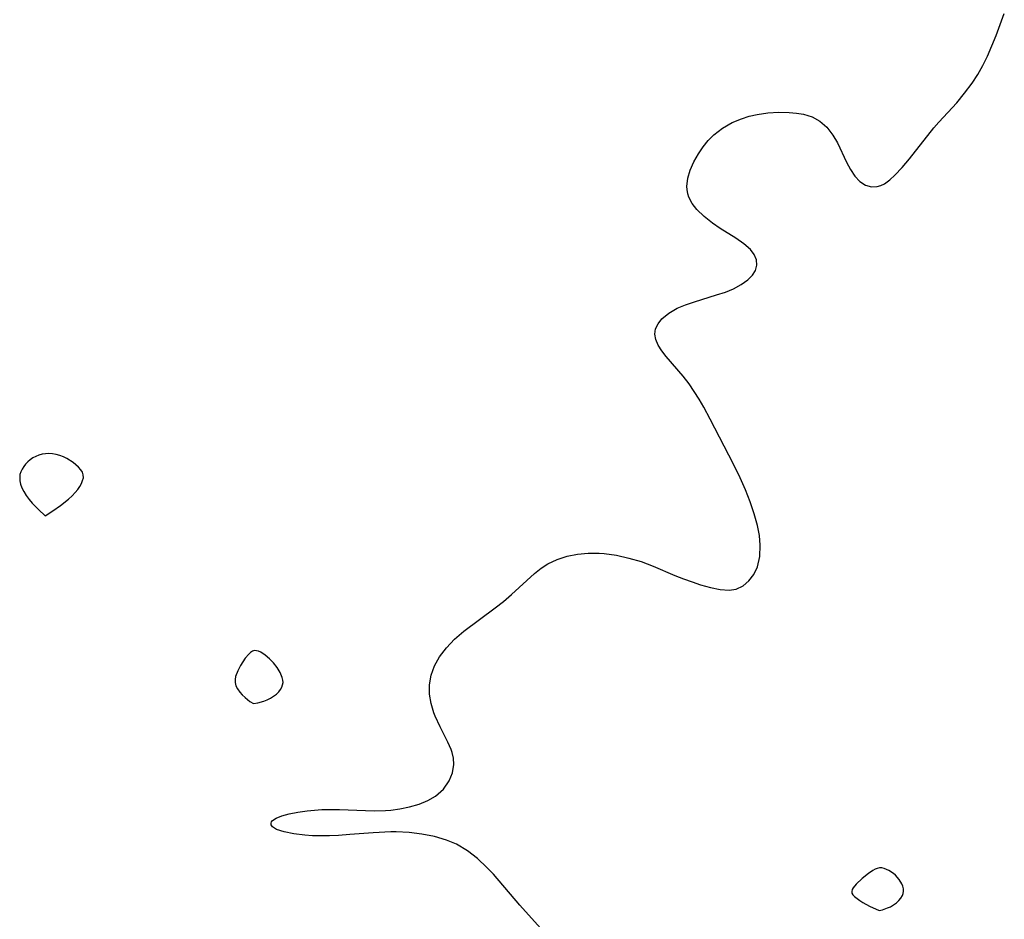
# Model space of a CAD drawing. Header units: metres. Extents: x 1073367 to 1082519, y 1569854 to 1574957.
# Tile 362 of 656: x 1075905 to 1076047, y 1573980 to 1574109. Entities that reach past the tile are written whole.
import ezdxf

# ---------------------------------------------------------------- set-up
doc = ezdxf.new("R2010")
doc.units = ezdxf.units.M
doc.layers.add('CGG_CurvaNivelLidar_v1', color=253, linetype='Continuous', lineweight=30)

msp = doc.modelspace()

# ---------------------------------------------------------------- linework, layer by layer
at = {"layer": 'CGG_CurvaNivelLidar_v1'}
for p, q in [((1076045.3388, 1574106.7023, 67), (1076046.5188, 1574109.8637, 67)), ((1076044.743, 1574105.212, 67), (1076045.3388, 1574106.7023, 67)), ((1076044.1, 1574103.7487, 67), (1076044.743, 1574105.212, 67)), ((1076043.4265, 1574102.406, 67), (1076044.1, 1574103.7487, 67)), ((1076042.6862, 1574101.1065, 67), (1076043.4265, 1574102.406, 67)), ((1076041.8804, 1574099.8565, 67), (1076042.6862, 1574101.1065, 67)), ((1076040.8148, 1574098.4089, 67), (1076041.8804, 1574099.8565, 67)), ((1076039.6825, 1574097.0385, 67), (1076040.8148, 1574098.4089, 67)), ((1076037.1, 1574094.2362, 67), (1076039.6825, 1574097.0385, 67)), ((1076007.3721, 1574094.1839, 67), (1076008.7056, 1574094.7391, 67)), ((1076008.7056, 1574094.7391, 67), (1076009.8224, 1574095.0871, 67)), ((1076009.8224, 1574095.0871, 67), (1076010.9648, 1574095.3495, 67)), ((1076010.9648, 1574095.3495, 67), (1076012.517, 1574095.5715, 67)), ((1076012.517, 1574095.5715, 67), (1076014.0637, 1574095.663, 67)), ((1076014.0637, 1574095.663, 67), (1076015.5749, 1574095.6394, 67)), ((1076015.5749, 1574095.6394, 67), (1076016.6156, 1574095.5521, 67)), ((1076016.6156, 1574095.5521, 67), (1076017.6136, 1574095.386, 67)), ((1076017.6136, 1574095.386, 67), (1076018.8642, 1574095.0012, 67)), ((1076018.8642, 1574095.0012, 67), (1076019.9827, 1574094.4013, 67)), ((1076004.7305, 1574092.434, 67), (1076005.9783, 1574093.3954, 67)), ((1076005.9783, 1574093.3954, 67), (1076007.3721, 1574094.1839, 67)), ((1076019.9827, 1574094.4013, 67), (1076021.0013, 1574093.4997, 67)), ((1076021.0013, 1574093.4997, 67), (1076021.8492, 1574092.3916, 67)), ((1076032.8654, 1574088.988, 67), (1076036.3915, 1574093.4177, 67)), ((1076036.3915, 1574093.4177, 67), (1076037.1, 1574094.2362, 67)), ((1076003.9023, 1574091.5913, 67), (1076004.7305, 1574092.434, 67)), ((1076021.8492, 1574092.3916, 67), (1076022.5024, 1574091.2586, 67)), ((1076002.5209, 1574089.7101, 67), (1076003.1696, 1574090.6746, 67)), ((1076003.1696, 1574090.6746, 67), (1076003.9023, 1574091.5913, 67)), ((1076022.5024, 1574091.2586, 67), (1076023.8165, 1574088.4852, 67)), ((1076001.8577, 1574088.5373, 67), (1076002.5209, 1574089.7101, 67)), ((1076031.8224, 1574087.7275, 67), (1076032.8654, 1574088.988, 67)), ((1076001.3303, 1574087.3505, 67), (1076001.8577, 1574088.5373, 67)), ((1076023.8165, 1574088.4852, 67), (1076024.3817, 1574087.4158, 67)), ((1076030.7838, 1574086.6073, 67), (1076031.8224, 1574087.7275, 67)), ((1076000.8435, 1574085.007, 67), (1076000.9762, 1574086.1679, 67)), ((1076000.9762, 1574086.1679, 67), (1076001.3303, 1574087.3505, 67)), ((1076024.3817, 1574087.4158, 67), (1076025.0113, 1574086.4694, 67)), ((1076025.0113, 1574086.4694, 67), (1076025.7272, 1574085.7067, 67)), ((1076030.0249, 1574085.925, 67), (1076030.7838, 1574086.6073, 67)), ((1076000.8664, 1574084.5452, 67), (1076000.8435, 1574085.007, 67)), ((1076025.7272, 1574085.7067, 67), (1076026.5394, 1574085.1894, 67)), ((1076026.5394, 1574085.1894, 67), (1076027.4204, 1574084.948, 67)), ((1076027.4204, 1574084.948, 67), (1076028.2219, 1574084.9872, 67)), ((1076028.2219, 1574084.9872, 67), (1076028.7617, 1574085.1487, 67)), ((1076028.7617, 1574085.1487, 67), (1076029.257, 1574085.3916, 67)), ((1076029.257, 1574085.3916, 67), (1076030.0249, 1574085.925, 67)), ((1076000.9838, 1574083.9155, 67), (1076000.8664, 1574084.5452, 67)), ((1076001.1461, 1574083.4379, 67), (1076000.9838, 1574083.9155, 67)), ((1076001.623, 1574082.5445, 67), (1076001.1461, 1574083.4379, 67)), ((1076002.2725, 1574081.7008, 67), (1076001.623, 1574082.5445, 67)), ((1076003.3249, 1574080.6573, 67), (1076002.2725, 1574081.7008, 67)), ((1076004.5326, 1574079.6951, 67), (1076003.3249, 1574080.6573, 67)), ((1076005.6476, 1574078.9333, 67), (1076004.5326, 1574079.6951, 67)), ((1076007.8818, 1574077.5314, 67), (1076005.6476, 1574078.9333, 67)), ((1076009.0413, 1574076.7472, 67), (1076007.8818, 1574077.5314, 67)), ((1076009.9945, 1574075.9163, 67), (1076009.0413, 1574076.7472, 67)), ((1076010.5369, 1574075.1954, 67), (1076009.9945, 1574075.9163, 67)), ((1076010.8578, 1574074.4354, 67), (1076010.5369, 1574075.1954, 67)), ((1076010.714, 1574072.9255, 67), (1076010.9232, 1574073.6647, 67)), ((1076010.9232, 1574073.6647, 67), (1076010.8578, 1574074.4354, 67)), ((1076009.6167, 1574071.5568, 67), (1076010.2657, 1574072.2177, 67)), ((1076010.2657, 1574072.2177, 67), (1076010.714, 1574072.9255, 67)), ((1076007.562, 1574070.2899, 67), (1076008.6746, 1574070.8795, 67)), ((1076008.6746, 1574070.8795, 67), (1076009.6167, 1574071.5568, 67)), ((1076001.9238, 1574068.4191, 67), (1076005.12, 1574069.3866, 67)), ((1076005.12, 1574069.3866, 67), (1076006.3796, 1574069.8095, 67)), ((1076006.3796, 1574069.8095, 67), (1076007.562, 1574070.2899, 67)), ((1075999.4687, 1574067.4747, 67), (1076000.6538, 1574067.9804, 67)), ((1076000.6538, 1574067.9804, 67), (1076001.9238, 1574068.4191, 67)), ((1075997.2493, 1574065.9345, 67), (1075998.2422, 1574066.7644, 67)), ((1075998.2422, 1574066.7644, 67), (1075999.4687, 1574067.4747, 67)), ((1075996.3453, 1574064.5076, 67), (1075996.6984, 1574065.2424, 67)), ((1075996.6984, 1574065.2424, 67), (1075997.2493, 1574065.9345, 67)), ((1075996.2225, 1574063.7464, 67), (1075996.3453, 1574064.5076, 67)), ((1075996.3584, 1574062.9557, 67), (1075996.2225, 1574063.7464, 67)), ((1075996.717, 1574062.152, 67), (1075996.3584, 1574062.9557, 67)), ((1075997.2468, 1574061.3332, 67), (1075996.717, 1574062.152, 67)), ((1075997.8598, 1574060.5478, 67), (1075997.2468, 1574061.3332, 67)), ((1076000.3105, 1574057.7037, 67), (1075997.8598, 1574060.5478, 67)), ((1076001.1805, 1574056.5873, 67), (1076000.3105, 1574057.7037, 67)), ((1076001.9132, 1574055.5204, 67), (1076001.1805, 1574056.5873, 67)), ((1076002.6069, 1574054.3969, 67), (1076001.9132, 1574055.5204, 67)), ((1076003.2709, 1574053.2294, 67), (1076002.6069, 1574054.3969, 67)), ((1076004.1841, 1574051.5127, 67), (1076003.2709, 1574053.2294, 67)), ((1076007.547, 1574045.0251, 67), (1076004.1841, 1574051.5127, 67)), ((1075908.0708, 1574046.4754, 67), (1075907.6135, 1574046.3433, 67)), ((1075908.5399, 1574046.5529, 67), (1075908.0708, 1574046.4754, 67)), ((1075909.0631, 1574046.5673, 67), (1075908.5399, 1574046.5529, 67)), ((1075909.5909, 1574046.5187, 67), (1075909.0631, 1574046.5673, 67)), ((1075910.1176, 1574046.4178, 67), (1075909.5909, 1574046.5187, 67)), ((1075910.6373, 1574046.2706, 67), (1075910.1176, 1574046.4178, 67)), ((1075905.7004, 1574045.0637, 67), (1075905.4255, 1574044.714, 67)), ((1075906.0117, 1574045.388, 67), (1075905.7004, 1574045.0637, 67)), ((1075906.357, 1574045.6802, 67), (1075906.0117, 1574045.388, 67)), ((1075906.7505, 1574045.9432, 67), (1075906.357, 1574045.6802, 67)), ((1075907.1717, 1574046.1645, 67), (1075906.7505, 1574045.9432, 67)), ((1075907.6135, 1574046.3433, 67), (1075907.1717, 1574046.1645, 67)), ((1075911.1431, 1574046.0779, 67), (1075910.6373, 1574046.2706, 67)), ((1075911.6316, 1574045.8384, 67), (1075911.1431, 1574046.0779, 67)), ((1075912.5383, 1574045.2596, 67), (1075911.6316, 1574045.8384, 67)), ((1075913.317, 1574044.5964, 67), (1075912.5383, 1574045.2596, 67)), ((1076008.4907, 1574043.0896, 67), (1076007.547, 1574045.0251, 67)), ((1075904.8913, 1574043.5518, 67), (1075904.8476, 1574043.0958, 67)), ((1075905.01, 1574043.9557, 67), (1075904.8913, 1574043.5518, 67)), ((1075905.1924, 1574044.3436, 67), (1075905.01, 1574043.9557, 67)), ((1075905.4255, 1574044.714, 67), (1075905.1924, 1574044.3436, 67)), ((1075913.6311, 1574044.2421, 67), (1075913.317, 1574044.5964, 67)), ((1075913.8696, 1574043.8735, 67), (1075913.6311, 1574044.2421, 67)), ((1075914.0041, 1574043.489, 67), (1075913.8696, 1574043.8735, 67)), ((1075904.8476, 1574043.0958, 67), (1075904.8808, 1574042.628, 67)), ((1075904.8808, 1574042.628, 67), (1075904.9761, 1574042.1543, 67)), ((1075904.9761, 1574042.1543, 67), (1075905.1522, 1574041.6462, 67)), ((1075913.482, 1574041.8234, 67), (1075913.726, 1574042.2502, 67)), ((1075913.726, 1574042.2502, 67), (1075913.9086, 1574042.6731, 67)), ((1075913.9086, 1574042.6731, 67), (1075914.0101, 1574043.0877, 67)), ((1075914.0101, 1574043.0877, 67), (1075914.0041, 1574043.489, 67)), ((1076009.2602, 1574041.3676, 67), (1076008.4907, 1574043.0896, 67)), ((1075905.1522, 1574041.6462, 67), (1075905.4268, 1574041.0901, 67)), ((1075905.4268, 1574041.0901, 67), (1075905.7857, 1574040.5152, 67)), ((1075912.3898, 1574040.4808, 67), (1075912.8409, 1574040.9586, 67)), ((1075912.8409, 1574040.9586, 67), (1075913.1906, 1574041.3967, 67)), ((1075913.1906, 1574041.3967, 67), (1075913.482, 1574041.8234, 67)), ((1076009.9521, 1574039.6399, 67), (1076009.2602, 1574041.3676, 67)), ((1075905.7857, 1574040.5152, 67), (1075906.2026, 1574039.959, 67)), ((1075906.2026, 1574039.959, 67), (1075906.6561, 1574039.4273, 67)), ((1075906.6561, 1574039.4273, 67), (1075907.5543, 1574038.4984, 67)), ((1075910.7192, 1574039.0931, 67), (1075911.8574, 1574039.9883, 67)), ((1075911.8574, 1574039.9883, 67), (1075912.3898, 1574040.4808, 67)), ((1076010.5455, 1574037.9159, 67), (1076009.9521, 1574039.6399, 67)), ((1075907.5543, 1574038.4984, 67), (1075908.5, 1574037.6223, 67)), ((1075908.5, 1574037.6223, 67), (1075909.6186, 1574038.3362, 67)), ((1075909.6186, 1574038.3362, 67), (1075910.7192, 1574039.0931, 67)), ((1076011.0102, 1574036.2068, 67), (1076010.5455, 1574037.9159, 67)), ((1076011.2738, 1574034.7917, 67), (1076011.0102, 1574036.2068, 67)), ((1076011.3993, 1574033.4131, 67), (1076011.2738, 1574034.7917, 67)), ((1075985.1008, 1574032.0787, 67), (1075986.6488, 1574032.2233, 67)), ((1075986.6488, 1574032.2233, 67), (1075988.2276, 1574032.2245, 67)), ((1075988.2276, 1574032.2245, 67), (1075988.9289, 1574032.1777, 67)), ((1076011.3304, 1574031.7715, 67), (1076011.3993, 1574033.4131, 67)), ((1075980.8469, 1574030.7066, 67), (1075982.1758, 1574031.338, 67)), ((1075982.1758, 1574031.338, 67), (1075983.6024, 1574031.7878, 67)), ((1075983.6024, 1574031.7878, 67), (1075985.1008, 1574032.0787, 67)), ((1075988.9289, 1574032.1777, 67), (1075990.7154, 1574031.9341, 67)), ((1075990.7154, 1574031.9341, 67), (1075992.5001, 1574031.5394, 67)), ((1075992.5001, 1574031.5394, 67), (1075994.2662, 1574031.0186, 67)), ((1075994.2662, 1574031.0186, 67), (1075995.9953, 1574030.3869, 67)), ((1076010.9865, 1574030.2721, 67), (1076011.3304, 1574031.7715, 67)), ((1075978.9444, 1574029.3175, 67), (1075979.8704, 1574030.0614, 67)), ((1075979.8704, 1574030.0614, 67), (1075980.8469, 1574030.7066, 67)), ((1075995.9953, 1574030.3869, 67), (1075999.1086, 1574029.0463, 67)), ((1076010.4724, 1574029.1754, 67), (1076010.9865, 1574030.2721, 67)), ((1075975.5991, 1574026.2741, 67), (1075978.9444, 1574029.3175, 67)), ((1075999.1086, 1574029.0463, 67), (1076000.3521, 1574028.55, 67)), ((1076000.3521, 1574028.55, 67), (1076001.5898, 1574028.1004, 67)), ((1076001.5898, 1574028.1004, 67), (1076002.8074, 1574027.697, 67)), ((1076008.9224, 1574027.5352, 67), (1076009.7757, 1574028.2511, 67)), ((1076009.7757, 1574028.2511, 67), (1076010.4724, 1574029.1754, 67)), ((1076002.8074, 1574027.697, 67), (1076004.2534, 1574027.277, 67)), ((1076004.2534, 1574027.277, 67), (1076005.6321, 1574026.9925, 67)), ((1076005.6321, 1574026.9925, 67), (1076006.9245, 1574026.9166, 67)), ((1076006.9245, 1574026.9166, 67), (1076007.9287, 1574027.0762, 67)), ((1076007.9287, 1574027.0762, 67), (1076008.9224, 1574027.5352, 67)), ((1075973.2454, 1574024.3532, 67), (1075974.4423, 1574025.2975, 67)), ((1075974.4423, 1574025.2975, 67), (1075975.5991, 1574026.2741, 67)), ((1075968.7512, 1574021.026, 67), (1075973.2454, 1574024.3532, 67)), ((1075967.4299, 1574019.8779, 67), (1075968.7512, 1574021.026, 67)), ((1075966.246, 1574018.6399, 67), (1075967.4299, 1574019.8779, 67)), ((1075938.33, 1574018.1311, 67), (1075938.0574, 1574017.9617, 67)), ((1075938.6152, 1574018.2199, 67), (1075938.33, 1574018.1311, 67)), ((1075938.9095, 1574018.2127, 67), (1075938.6152, 1574018.2199, 67)), ((1075939.2147, 1574018.1274, 67), (1075938.9095, 1574018.2127, 67)), ((1075939.5271, 1574017.983, 67), (1075939.2147, 1574018.1274, 67)), ((1075965.2437, 1574017.3099, 67), (1075966.246, 1574018.6399, 67)), ((1075937.2955, 1574017.1489, 67), (1075936.6121, 1574016.1029, 67)), ((1075937.795, 1574017.7318, 67), (1075937.2955, 1574017.1489, 67)), ((1075938.0574, 1574017.9617, 67), (1075937.795, 1574017.7318, 67)), ((1075940.1605, 1574017.5708, 67), (1075939.5271, 1574017.983, 67)), ((1075940.7843, 1574017.0496, 67), (1075940.1605, 1574017.5708, 67)), ((1075941.3675, 1574016.4501, 67), (1075940.7843, 1574017.0496, 67)), ((1075964.5383, 1574016.0315, 67), (1075965.2437, 1574017.3099, 67)), ((1075936.2133, 1574015.3151, 67), (1075935.9127, 1574014.4752, 67)), ((1075936.6121, 1574016.1029, 67), (1075936.2133, 1574015.3151, 67)), ((1075941.8831, 1574015.7726, 67), (1075941.3675, 1574016.4501, 67)), ((1075942.3124, 1574015.0566, 67), (1075941.8831, 1574015.7726, 67)), ((1075964.045, 1574014.6942, 67), (1075964.5383, 1574016.0315, 67)), ((1075935.9127, 1574014.4752, 67), (1075935.8293, 1574014.0572, 67)), ((1075935.8293, 1574014.0572, 67), (1075935.8337, 1574013.6228, 67)), ((1075942.6239, 1574014.3298, 67), (1075942.3124, 1574015.0566, 67)), ((1075942.7123, 1574013.9694, 67), (1075942.6239, 1574014.3298, 67)), ((1075942.7354, 1574013.6146, 67), (1075942.7123, 1574013.9694, 67)), ((1075963.7938, 1574013.3173, 67), (1075964.045, 1574014.6942, 67)), ((1075935.8337, 1574013.6228, 67), (1075935.9637, 1574013.1761, 67)), ((1075935.9637, 1574013.1761, 67), (1075936.199, 1574012.7178, 67)), ((1075936.199, 1574012.7178, 67), (1075936.5133, 1574012.2675, 67)), ((1075942.1296, 1574012.2975, 67), (1075942.3865, 1574012.6273, 67)), ((1075942.3865, 1574012.6273, 67), (1075942.5605, 1574012.9484, 67)), ((1075942.5605, 1574012.9484, 67), (1075942.6807, 1574013.2773, 67)), ((1075942.6807, 1574013.2773, 67), (1075942.7354, 1574013.6146, 67)), ((1075963.8047, 1574011.9653, 67), (1075963.7938, 1574013.3173, 67)), ((1075936.5133, 1574012.2675, 67), (1075936.8801, 1574011.8441, 67)), ((1075936.8801, 1574011.8441, 67), (1075937.2731, 1574011.466, 67)), ((1075937.2731, 1574011.466, 67), (1075937.9787, 1574010.9231, 67)), ((1075939.9796, 1574010.9291, 67), (1075940.4654, 1574011.1181, 67)), ((1075940.4654, 1574011.1181, 67), (1075940.9404, 1574011.3602, 67)), ((1075940.9404, 1574011.3602, 67), (1075941.3883, 1574011.6476, 67)), ((1075941.3883, 1574011.6476, 67), (1075941.7908, 1574011.9654, 67)), ((1075941.7908, 1574011.9654, 67), (1075942.1296, 1574012.2975, 67)), ((1075964.0291, 1574010.6156, 67), (1075963.8047, 1574011.9653, 67)), ((1075937.9787, 1574010.9231, 67), (1075938.5, 1574010.6146, 67)), ((1075938.5, 1574010.6146, 67), (1075939.1059, 1574010.6968, 67)), ((1075939.1059, 1574010.6968, 67), (1075939.9796, 1574010.9291, 67)), ((1075964.4239, 1574009.2914, 67), (1075964.0291, 1574010.6156, 67)), ((1075964.6091, 1574008.8063, 67), (1075964.4239, 1574009.2914, 67)), ((1075965.3286, 1574007.2699, 67), (1075964.6091, 1574008.8063, 67)), ((1075966.4724, 1574005.0617, 67), (1075965.3286, 1574007.2699, 67)), ((1075966.9392, 1574003.989, 67), (1075966.4724, 1574005.0617, 67)), ((1075967.0832, 1574003.5727, 67), (1075966.9392, 1574003.989, 67)), ((1075967.2775, 1574002.7412, 67), (1075967.0832, 1574003.5727, 67)), ((1075967.3226, 1574001.8445, 67), (1075967.2775, 1574002.7412, 67)), ((1075967.1273, 1574000.6449, 67), (1075967.3226, 1574001.8445, 67)), ((1075966.6602, 1573999.4969, 67), (1075967.1273, 1574000.6449, 67)), ((1075964.6854, 1573997.3022, 67), (1075965.8197, 1573998.3102, 67)), ((1075965.8197, 1573998.3102, 67), (1075966.6602, 1573999.4969, 67)), ((1075963.5695, 1573996.6472, 67), (1075964.6854, 1573997.3022, 67)), ((1075948.3219, 1573995.3416, 67), (1075949.5817, 1573995.3729, 67)), ((1075949.5817, 1573995.3729, 67), (1075950.867, 1573995.3596, 67)), ((1075958.2478, 1573995.2718, 67), (1075959.5243, 1573995.4364, 67)), ((1075959.5243, 1573995.4364, 67), (1075960.9583, 1573995.728, 67)), ((1075960.9583, 1573995.728, 67), (1075962.3158, 1573996.1281, 67)), ((1075962.3158, 1573996.1281, 67), (1075963.5695, 1573996.6472, 67)), ((1075941.2297, 1573993.7887, 67), (1075941.7324, 1573994.1326, 67)), ((1075941.7324, 1573994.1326, 67), (1075942.5713, 1573994.4667, 67)), ((1075942.5713, 1573994.4667, 67), (1075943.633, 1573994.7478, 67)), ((1075943.633, 1573994.7478, 67), (1075944.8622, 1573994.9804, 67)), ((1075944.8622, 1573994.9804, 67), (1075946.2147, 1573995.1665, 67)), ((1075946.2147, 1573995.1665, 67), (1075947.25, 1573995.2709, 67)), ((1075947.25, 1573995.2709, 67), (1075948.3219, 1573995.3416, 67)), ((1075950.867, 1573995.3596, 67), (1075955.8301, 1573995.1839, 67)), ((1075955.8301, 1573995.1839, 67), (1075957.4596, 1573995.2151, 67)), ((1075957.4596, 1573995.2151, 67), (1075958.2478, 1573995.2718, 67)), ((1075941.0073, 1573993.3822, 67), (1075941.0759, 1573993.5914, 67)), ((1075941.037, 1573993.1605, 67), (1075941.0073, 1573993.3822, 67)), ((1075941.2229, 1573992.8884, 67), (1075941.037, 1573993.1605, 67)), ((1075941.0759, 1573993.5914, 67), (1075941.2297, 1573993.7887, 67)), ((1075941.8212, 1573992.5085, 67), (1075941.2229, 1573992.8884, 67)), ((1075942.906, 1573992.143, 67), (1075941.8212, 1573992.5085, 67)), ((1075944.2915, 1573991.8636, 67), (1075942.906, 1573992.143, 67)), ((1075945.8904, 1573991.6723, 67), (1075944.2915, 1573991.8636, 67)), ((1075947.002, 1573991.5989, 67), (1075945.8904, 1573991.6723, 67)), ((1075948.1608, 1573991.5664, 67), (1075947.002, 1573991.5989, 67)), ((1075949.419, 1573991.5773, 67), (1075948.1608, 1573991.5664, 67)), ((1075950.7053, 1573991.631, 67), (1075949.419, 1573991.5773, 67)), ((1075952.3633, 1573991.7494, 67), (1075950.7053, 1573991.631, 67)), ((1075955.725, 1573992.0297, 67), (1075952.3633, 1573991.7494, 67)), ((1075958.242, 1573992.1358, 67), (1075955.725, 1573992.0297, 67)), ((1075958.9972, 1573992.1311, 67), (1075958.242, 1573992.1358, 67)), ((1075960.8746, 1573992.0335, 67), (1075958.9972, 1573992.1311, 67)), ((1075962.7192, 1573991.8128, 67), (1075960.8746, 1573992.0335, 67)), ((1075964.5137, 1573991.4607, 67), (1075962.7192, 1573991.8128, 67)), ((1075966.2373, 1573990.9579, 67), (1075964.5137, 1573991.4607, 67)), ((1075967.6865, 1573990.3572, 67), (1075966.2373, 1573990.9579, 67)), ((1075969.2598, 1573989.4352, 67), (1075967.6865, 1573990.3572, 67)), ((1075970.7199, 1573988.3133, 67), (1075969.2598, 1573989.4352, 67)), ((1075972.0814, 1573987.0383, 67), (1075970.7199, 1573988.3133, 67)), ((1075973.0139, 1573986.0398, 67), (1075972.0814, 1573987.0383, 67)), ((1076028.2398, 1573986.8921, 67.5), (1076027.9189, 1573986.7663, 67.5)), ((1076028.5651, 1573986.9583, 67.5), (1076028.2398, 1573986.8921, 67.5)), ((1076028.905, 1573986.951, 67.5), (1076028.5651, 1573986.9583, 67.5)), ((1076029.2474, 1573986.8789, 67.5), (1076028.905, 1573986.951, 67.5)), ((1076029.9258, 1573986.5934, 67.5), (1076029.2474, 1573986.8789, 67.5)), ((1075976.7965, 1573981.6173, 67), (1075973.0139, 1573986.0398, 67)), ((1076026.9744, 1573986.1703, 67.5), (1076026.0486, 1573985.4195, 67.5)), ((1076027.6014, 1573986.5966, 67.5), (1076026.9744, 1573986.1703, 67.5)), ((1076027.9189, 1573986.7663, 67.5), (1076027.6014, 1573986.5966, 67.5)), ((1076030.5681, 1573986.1703, 67.5), (1076029.9258, 1573986.5934, 67.5)), ((1076030.8614, 1573985.9141, 67.5), (1076030.5681, 1573986.1703, 67.5)), ((1076031.3667, 1573985.3178, 67.5), (1076030.8614, 1573985.9141, 67.5)), ((1076024.7524, 1573984.0985, 67.5), (1076024.6135, 1573983.8406, 67.5)), ((1076025.1899, 1573984.6241, 67.5), (1076024.7524, 1573984.0985, 67.5)), ((1076026.0486, 1573985.4195, 67.5), (1076025.1899, 1573984.6241, 67.5)), ((1076031.7575, 1573984.656, 67.5), (1076031.3667, 1573985.3178, 67.5)), ((1076031.8996, 1573984.314, 67.5), (1076031.7575, 1573984.656, 67.5)), ((1076031.9934, 1573983.9701, 67.5), (1076031.8996, 1573984.314, 67.5)), ((1076024.6135, 1573983.8406, 67.5), (1076024.5566, 1573983.5878, 67.5)), ((1076024.5566, 1573983.5878, 67.5), (1076024.6034, 1573983.3373, 67.5)), ((1076024.6034, 1573983.3373, 67.5), (1076024.7397, 1573983.0925, 67.5)), ((1076024.7397, 1573983.0925, 67.5), (1076024.9676, 1573982.8396, 67.5)), ((1076024.9676, 1573982.8396, 67.5), (1076025.7141, 1573982.2758, 67.5)), ((1076031.3482, 1573982.283, 67.5), (1076031.6462, 1573982.6302, 67.5)), ((1076031.6462, 1573982.6302, 67.5), (1076031.8596, 1573982.973, 67.5)), ((1076031.8596, 1573982.973, 67.5), (1076031.9768, 1573983.2993, 67.5)), ((1076031.9768, 1573983.2993, 67.5), (1076032.0232, 1573983.628, 67.5)), ((1076032.0232, 1573983.628, 67.5), (1076031.9934, 1573983.9701, 67.5)), ((1075979.8039, 1573978.2917, 67), (1075976.7965, 1573981.6173, 67)), ((1076025.7141, 1573982.2758, 67.5), (1076026.1766, 1573981.9886, 67.5)), ((1076026.1766, 1573981.9886, 67.5), (1076027.1431, 1573981.4623, 67.5)), ((1076027.1431, 1573981.4623, 67.5), (1076028.5, 1573980.8441, 67.5)), ((1076029.7334, 1573981.1941, 67.5), (1076030.1409, 1573981.3851, 67.5)), ((1076030.1409, 1573981.3851, 67.5), (1076030.5762, 1573981.6443, 67.5)), ((1076030.5762, 1573981.6443, 67.5), (1076030.9851, 1573981.9488, 67.5)), ((1076030.9851, 1573981.9488, 67.5), (1076031.3482, 1573982.283, 67.5)), ((1076028.5, 1573980.8441, 67.5), (1076029.0035, 1573980.9439, 67.5)), ((1076029.0035, 1573980.9439, 67.5), (1076029.7334, 1573981.1941, 67.5))]:
    msp.add_line(p, q, dxfattribs=at)

doc.saveas('drawing.dxf')
